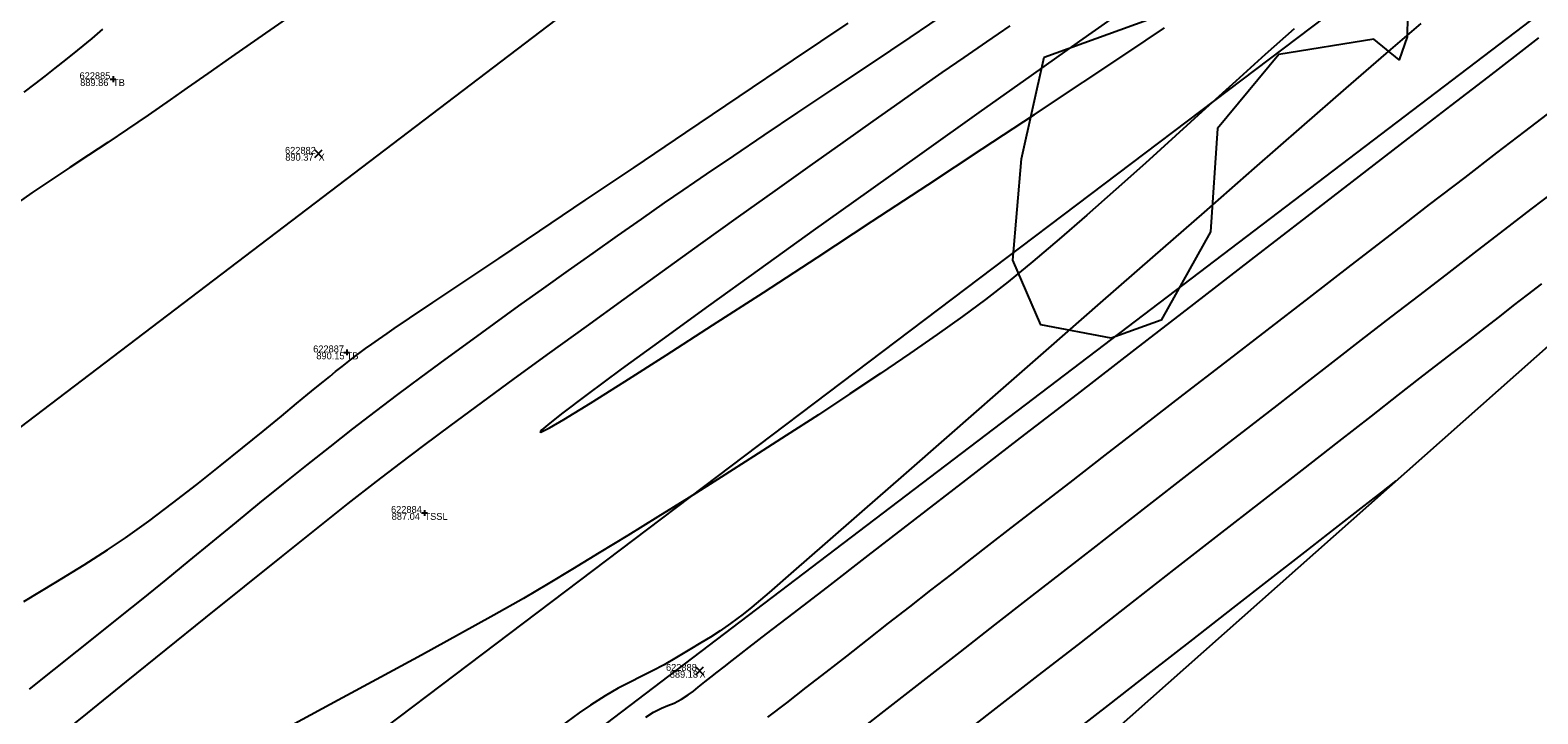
# Model space of a CAD drawing. Extents: x 1957117 to 1971063, y 701601 to 715861.
# Drawn here: x 1967946.2 to 1968022.7, y 710395.4 to 710430.1 of the extents above; entities that cross this region are included whole.
import ezdxf

# ---------------------------------------------------------------- set-up
doc = ezdxf.new("R2010")
doc.units = 0
for name, color, linetype in [('AP_X_Lights', 7, 'Continuous'), ('DT_X_Contour_Major', 7, 'Continuous'), ('DT_X_Contour_Minor', 7, 'Continuous'), ('DT_X_TIN_Hull', 7, 'Continuous'), ('GE_X_CL_20', 7, 'Continuous'), ('PV_P_Drive', 7, 'Continuous'), ('PV_P_Shoulder', 7, 'Continuous'), ('RS_Raster1', 7, 'Continuous'), ('RW_X_Esmt_RR', 7, 'Continuous'), ('RW_X_Fee_RW', 7, 'Continuous'), ('SC_Scratch1', 7, 'Continuous'), ('SC_Shading5', 7, 'Continuous'), ('VG_X_Tree_Line_Rt', 7, 'Continuous')]:
    doc.layers.add(name, color=color, linetype=linetype)

msp = doc.modelspace()

# ---------------------------------------------------------------- linework, layer by layer
at = {"layer": 'AP_X_Lights'}
for p, q in [((1967960.642, 710423.675), (1967961.03, 710424.065)), ((1967960.642, 710424.065), (1967961.03, 710423.675)), ((1967979.982, 710397.433), (1967980.37, 710397.823)), ((1967979.982, 710397.823), (1967980.37, 710397.433))]:
    msp.add_line(p, q, dxfattribs=at)
at = {"layer": 'DT_X_Contour_Major'}
for points in [[(1967959.193, 710430.729), (1967957.753, 710429.718), (1967956.42, 710428.784), (1967955.218, 710427.943), (1967954.173, 710427.211), (1967953.31, 710426.604), (1967952.199, 710425.831), (1967951.148, 710425.117), (1967950.142, 710424.446), (1967949.168, 710423.803), (1967948.21, 710423.173), (1967947.256, 710422.538), (1967946.291, 710421.884), (1967945.3, 710421.194)], [(1967959.193, 710430.729), (1967957.753, 710429.718), (1967956.42, 710428.784), (1967955.218, 710427.943), (1967954.173, 710427.211), (1967953.31, 710426.604), (1967952.199, 710425.831), (1967951.148, 710425.117), (1967950.142, 710424.446), (1967949.168, 710423.803), (1967948.21, 710423.173), (1967947.256, 710422.538), (1967946.291, 710421.884), (1967945.3, 710421.194)], [(1967945.882, 710401.152), (1967947.509, 710402.133), (1967948.939, 710403.011), (1967950.132, 710403.766), (1967951.047, 710404.38), (1967952.22, 710405.227), (1967953.433, 710406.138), (1967954.653, 710407.082), (1967955.847, 710408.027), (1967956.984, 710408.941), (1967958.03, 710409.795), (1967958.953, 710410.556), (1967959.721, 710411.192), (1967960.302, 710411.673), (1967960.662, 710411.968), (1967961.077, 710412.303), (1967961.403, 710412.572), (1967961.701, 710412.817), (1967962.031, 710413.082), (1967962.452, 710413.408), (1967962.878, 710413.73), (1967963.22, 710413.981), (1967963.536, 710414.207), (1967963.884, 710414.451), (1967964.323, 710414.757), (1967964.678, 710414.998), (1967965.463, 710415.527), (1967966.637, 710416.316), (1967968.158, 710417.337), (1967969.982, 710418.562), (1967972.067, 710419.964), (1967974.373, 710421.513), (1967976.855, 710423.183), (1967979.473, 710424.945), (1967982.183, 710426.772), (1967984.945, 710428.635), (1967987.714, 710430.507)], [(1967945.882, 710401.152), (1967947.509, 710402.133), (1967948.939, 710403.011), (1967950.132, 710403.766), (1967951.047, 710404.38), (1967952.22, 710405.227), (1967953.433, 710406.138), (1967954.653, 710407.082), (1967955.847, 710408.027), (1967956.984, 710408.941), (1967958.03, 710409.795), (1967958.953, 710410.556), (1967959.721, 710411.192), (1967960.302, 710411.673), (1967960.662, 710411.968), (1967961.077, 710412.303), (1967961.403, 710412.572), (1967961.701, 710412.817), (1967962.031, 710413.082), (1967962.452, 710413.408), (1967962.878, 710413.73), (1967963.22, 710413.981), (1967963.536, 710414.207), (1967963.884, 710414.451), (1967964.323, 710414.757), (1967964.678, 710414.998), (1967965.463, 710415.527), (1967966.637, 710416.316), (1967968.158, 710417.337), (1967969.982, 710418.562), (1967972.067, 710419.964), (1967974.373, 710421.513), (1967976.855, 710423.183), (1967979.473, 710424.945), (1967982.183, 710426.772), (1967984.945, 710428.635), (1967987.714, 710430.507)], [(1967998.752, 710394.19), (1968000.931, 710395.886), (1968003.097, 710397.574), (1968005.213, 710399.225), (1968007.243, 710400.808), (1968009.149, 710402.295), (1968010.895, 710403.658), (1968012.443, 710404.865), (1968013.755, 710405.89), (1968014.797, 710406.702), (1968015.529, 710407.272)], [(1967998.752, 710394.19), (1968000.931, 710395.886), (1968003.097, 710397.574), (1968005.213, 710399.225), (1968007.243, 710400.808), (1968009.149, 710402.295), (1968010.895, 710403.658), (1968012.443, 710404.865), (1968013.755, 710405.89), (1968014.797, 710406.702), (1968015.529, 710407.272)]]:
    msp.add_lwpolyline(points, dxfattribs=at)
at = {"layer": 'DT_X_Contour_Minor'}
for points in [[(1967946.175, 710396.701), (1967947.423, 710397.695), (1967948.593, 710398.626), (1967949.667, 710399.482), (1967950.788, 710400.38), (1967951.933, 710401.306), (1967953.098, 710402.255), (1967954.279, 710403.219), (1967955.47, 710404.194), (1967956.667, 710405.172), (1967957.865, 710406.148), (1967959.061, 710407.116), (1967960.249, 710408.07), (1967961.425, 710409.005), (1967962.584, 710409.912), (1967963.722, 710410.788), (1967964.868, 710411.655), (1967966.05, 710412.538), (1967967.262, 710413.432), (1967968.496, 710414.335), (1967969.747, 710415.241), (1967971.008, 710416.148), (1967972.272, 710417.051), (1967973.532, 710417.946), (1967974.781, 710418.83), (1967976.014, 710419.699), (1967977.223, 710420.548), (1967978.403, 710421.374), (1967979.348, 710422.028), (1967980.526, 710422.832), (1967981.907, 710423.768), (1967983.463, 710424.816), (1967985.165, 710425.96), (1967986.985, 710427.181), (1967988.894, 710428.46), (1967990.863, 710429.78), (1967992.863, 710431.122)], [(1967946.175, 710396.701), (1967947.423, 710397.695), (1967948.593, 710398.626), (1967949.667, 710399.482), (1967950.788, 710400.38), (1967951.933, 710401.306), (1967953.098, 710402.255), (1967954.279, 710403.219), (1967955.47, 710404.194), (1967956.667, 710405.172), (1967957.865, 710406.148), (1967959.061, 710407.116), (1967960.249, 710408.07), (1967961.425, 710409.005), (1967962.584, 710409.912), (1967963.722, 710410.788), (1967964.868, 710411.655), (1967966.05, 710412.538), (1967967.262, 710413.432), (1967968.496, 710414.335), (1967969.747, 710415.241), (1967971.008, 710416.148), (1967972.272, 710417.051), (1967973.532, 710417.946), (1967974.781, 710418.83), (1967976.014, 710419.699), (1967977.223, 710420.548), (1967978.403, 710421.374), (1967979.348, 710422.028), (1967980.526, 710422.832), (1967981.907, 710423.768), (1967983.463, 710424.816), (1967985.165, 710425.96), (1967986.985, 710427.181), (1967988.894, 710428.46), (1967990.863, 710429.78), (1967992.863, 710431.122)], [(1968001.667, 710431.15), (1967999.462, 710429.59), (1967997.001, 710427.845), (1967994.351, 710425.964), (1967991.579, 710423.993), (1967988.754, 710421.98), (1967985.943, 710419.972), (1967983.214, 710418.016), (1967980.634, 710416.159), (1967978.272, 710414.449), (1967976.195, 710412.933), (1967974.471, 710411.658), (1967973.168, 710410.672), (1967972.473, 710410.122), (1967972.179, 710409.865), (1967972.098, 710409.774), (1967972.094, 710409.753), (1967972.114, 710409.749), (1967972.225, 710409.789), (1967972.559, 710409.962), (1967973.295, 710410.39), (1967974.637, 710411.212), (1967976.385, 710412.312), (1967978.475, 710413.645), (1967980.841, 710415.169), (1967983.418, 710416.839), (1967986.14, 710418.613), (1967988.942, 710420.446), (1967991.759, 710422.296), (1967994.525, 710424.118), (1967997.174, 710425.869), (1967999.643, 710427.505), (1968001.864, 710428.984), (1968003.774, 710430.261)], [(1968001.667, 710431.15), (1967999.462, 710429.59), (1967997.001, 710427.845), (1967994.351, 710425.964), (1967991.579, 710423.993), (1967988.754, 710421.98), (1967985.943, 710419.972), (1967983.214, 710418.016), (1967980.634, 710416.159), (1967978.272, 710414.449), (1967976.195, 710412.933), (1967974.471, 710411.658), (1967973.168, 710410.672), (1967972.473, 710410.122), (1967972.179, 710409.865), (1967972.098, 710409.774), (1967972.094, 710409.753), (1967972.114, 710409.749), (1967972.225, 710409.789), (1967972.559, 710409.962), (1967973.295, 710410.39), (1967974.637, 710411.212), (1967976.385, 710412.312), (1967978.475, 710413.645), (1967980.841, 710415.169), (1967983.418, 710416.839), (1967986.14, 710418.613), (1967988.942, 710420.446), (1967991.759, 710422.296), (1967994.525, 710424.118), (1967997.174, 710425.869), (1967999.643, 710427.505), (1968001.864, 710428.984), (1968003.774, 710430.261)], [(1967945.904, 710427.002), (1967946.456, 710427.42), (1967946.968, 710427.812), (1967947.476, 710428.209), (1967948.017, 710428.64), (1967948.628, 710429.136), (1967949.344, 710429.727), (1967949.891, 710430.195)], [(1967945.904, 710427.002), (1967946.456, 710427.42), (1967946.968, 710427.812), (1967947.476, 710428.209), (1967948.017, 710428.64), (1967948.628, 710429.136), (1967949.344, 710429.727), (1967949.891, 710430.195)], [(1967947.205, 710393.933), (1967949.119, 710395.487), (1967951.1, 710397.092), (1967953.11, 710398.719), (1967955.114, 710400.336), (1967957.076, 710401.913), (1967958.959, 710403.422), (1967960.729, 710404.832), (1967962.348, 710406.113), (1967963.781, 710407.235), (1967964.991, 710408.168), (1967966.182, 710409.067), (1967967.563, 710410.095), (1967969.106, 710411.233), (1967970.783, 710412.461), (1967972.569, 710413.761), (1967974.434, 710415.113), (1967976.353, 710416.498), (1967978.298, 710417.898), (1967980.242, 710419.293), (1967982.158, 710420.664), (1967984.017, 710421.992), (1967985.794, 710423.258), (1967987.461, 710424.443), (1967988.991, 710425.528), (1967990.355, 710426.493), (1967991.529, 710427.32), (1967992.483, 710427.99), (1967993.598, 710428.764), (1967994.756, 710429.554), (1967995.946, 710430.359)], [(1967947.205, 710393.933), (1967949.119, 710395.487), (1967951.1, 710397.092), (1967953.11, 710398.719), (1967955.114, 710400.336), (1967957.076, 710401.913), (1967958.959, 710403.422), (1967960.729, 710404.832), (1967962.348, 710406.113), (1967963.781, 710407.235), (1967964.991, 710408.168), (1967966.182, 710409.067), (1967967.563, 710410.095), (1967969.106, 710411.233), (1967970.783, 710412.461), (1967972.569, 710413.761), (1967974.434, 710415.113), (1967976.353, 710416.498), (1967978.298, 710417.898), (1967980.242, 710419.293), (1967982.158, 710420.664), (1967984.017, 710421.992), (1967985.794, 710423.258), (1967987.461, 710424.443), (1967988.991, 710425.528), (1967990.355, 710426.493), (1967991.529, 710427.32), (1967992.483, 710427.99), (1967993.598, 710428.764), (1967994.756, 710429.554), (1967995.946, 710430.359)], [(1968010.352, 710430.209), (1968008.89, 710428.905), (1968007.388, 710427.552), (1968005.861, 710426.171), (1968004.327, 710424.781), (1968002.8, 710423.402), (1968001.296, 710422.055), (1967999.832, 710420.758), (1967998.422, 710419.531), (1967997.083, 710418.396), (1967995.831, 710417.37), (1967994.682, 710416.474), (1967993.52, 710415.616), (1967992.234, 710414.698), (1967990.84, 710413.729), (1967989.359, 710412.721), (1967987.807, 710411.684), (1967986.204, 710410.629), (1967984.567, 710409.565), (1967982.916, 710408.505), (1967981.269, 710407.457), (1967979.644, 710406.433), (1967978.059, 710405.444), (1967976.533, 710404.499), (1967975.084, 710403.61), (1967973.731, 710402.786), (1967972.492, 710402.039), (1967971.243, 710401.307), (1967969.727, 710400.448), (1967967.987, 710399.482), (1967966.063, 710398.429), (1967963.998, 710397.308), (1967961.833, 710396.14), (1967959.611, 710394.945)], [(1968010.352, 710430.209), (1968008.89, 710428.905), (1968007.388, 710427.552), (1968005.861, 710426.171), (1968004.327, 710424.781), (1968002.8, 710423.402), (1968001.296, 710422.055), (1967999.832, 710420.758), (1967998.422, 710419.531), (1967997.083, 710418.396), (1967995.831, 710417.37), (1967994.682, 710416.474), (1967993.52, 710415.616), (1967992.234, 710414.698), (1967990.84, 710413.729), (1967989.359, 710412.721), (1967987.807, 710411.684), (1967986.204, 710410.629), (1967984.567, 710409.565), (1967982.916, 710408.505), (1967981.269, 710407.457), (1967979.644, 710406.433), (1967978.059, 710405.444), (1967976.533, 710404.499), (1967975.084, 710403.61), (1967973.731, 710402.786), (1967972.492, 710402.039), (1967971.243, 710401.307), (1967969.727, 710400.448), (1967967.987, 710399.482), (1967966.063, 710398.429), (1967963.998, 710397.308), (1967961.833, 710396.14), (1967959.611, 710394.945)], [(1968016.786, 710430.486), (1968015.013, 710428.957), (1968012.98, 710427.195), (1968010.733, 710425.24), (1968008.317, 710423.133), (1968005.778, 710420.915), (1968003.161, 710418.627), (1968000.514, 710416.309), (1967997.881, 710414.003), (1967995.308, 710411.749), (1967992.842, 710409.588), (1967990.527, 710407.561), (1967988.409, 710405.709), (1967986.535, 710404.073), (1967984.951, 710402.694), (1967983.701, 710401.611), (1967982.831, 710400.868), (1967982.389, 710400.503), (1967981.749, 710400.03), (1967981.218, 710399.658), (1967980.737, 710399.344), (1967980.247, 710399.042), (1967979.689, 710398.709), (1967979.004, 710398.301), (1967978.375, 710397.941), (1967977.789, 710397.633), (1967977.22, 710397.349), (1967976.646, 710397.061), (1967976.04, 710396.741), (1967975.379, 710396.36), (1967974.638, 710395.892), (1967974.072, 710395.493), (1967973.106, 710394.783)], [(1968016.786, 710430.486), (1968015.013, 710428.957), (1968012.98, 710427.195), (1968010.733, 710425.24), (1968008.317, 710423.133), (1968005.778, 710420.915), (1968003.161, 710418.627), (1968000.514, 710416.309), (1967997.881, 710414.003), (1967995.308, 710411.749), (1967992.842, 710409.588), (1967990.527, 710407.561), (1967988.409, 710405.709), (1967986.535, 710404.073), (1967984.951, 710402.694), (1967983.701, 710401.611), (1967982.831, 710400.868), (1967982.389, 710400.503), (1967981.749, 710400.03), (1967981.218, 710399.658), (1967980.737, 710399.344), (1967980.247, 710399.042), (1967979.689, 710398.709), (1967979.004, 710398.301), (1967978.375, 710397.941), (1967977.789, 710397.633), (1967977.22, 710397.349), (1967976.646, 710397.061), (1967976.04, 710396.741), (1967975.379, 710396.36), (1967974.638, 710395.892), (1967974.072, 710395.493), (1967973.106, 710394.783)], [(1967977.453, 710395.277), (1967977.844, 710395.536), (1967978.238, 710395.733), (1967978.563, 710395.862), (1967978.881, 710395.991), (1967979.254, 710396.186), (1967979.602, 710396.407), (1967979.86, 710396.601), (1967980.111, 710396.806), (1967980.438, 710397.064), (1967980.751, 710397.304), (1967981.077, 710397.557), (1967981.431, 710397.834), (1967981.829, 710398.145), (1967982.288, 710398.501), (1967982.681, 710398.805), (1967983.578, 710399.498), (1967984.923, 710400.537), (1967986.662, 710401.88), (1967988.74, 710403.486), (1967991.103, 710405.31), (1967993.695, 710407.312), (1967996.462, 710409.449), (1967999.349, 710411.678), (1968002.301, 710413.957), (1968005.264, 710416.245), (1968008.183, 710418.498), (1968011.003, 710420.675), (1968013.669, 710422.732), (1968016.126, 710424.628), (1968018.321, 710426.321), (1968020.198, 710427.767), (1968021.701, 710428.926), (1968022.778, 710429.754)], [(1967977.453, 710395.277), (1967977.844, 710395.536), (1967978.238, 710395.733), (1967978.563, 710395.862), (1967978.881, 710395.991), (1967979.254, 710396.186), (1967979.602, 710396.407), (1967979.86, 710396.601), (1967980.111, 710396.806), (1967980.438, 710397.064), (1967980.751, 710397.304), (1967981.077, 710397.557), (1967981.431, 710397.834), (1967981.829, 710398.145), (1967982.288, 710398.501), (1967982.681, 710398.805), (1967983.578, 710399.498), (1967984.923, 710400.537), (1967986.662, 710401.88), (1967988.74, 710403.486), (1967991.103, 710405.31), (1967993.695, 710407.312), (1967996.462, 710409.449), (1967999.349, 710411.678), (1968002.301, 710413.957), (1968005.264, 710416.245), (1968008.183, 710418.498), (1968011.003, 710420.675), (1968013.669, 710422.732), (1968016.126, 710424.628), (1968018.321, 710426.321), (1968020.198, 710427.767), (1968021.701, 710428.926), (1968022.778, 710429.754)], [(1967983.649, 710395.275), (1967984.598, 710396.009), (1967985.584, 710396.775), (1967986.602, 710397.567), (1967987.644, 710398.38), (1967988.703, 710399.208), (1967989.772, 710400.044), (1967990.845, 710400.882), (1967991.915, 710401.717), (1967992.976, 710402.542), (1967994.019, 710403.352), (1967994.864, 710404.006), (1967995.996, 710404.882), (1967997.381, 710405.954), (1967998.982, 710407.192), (1968000.764, 710408.571), (1968002.691, 710410.061), (1968004.727, 710411.635), (1968006.836, 710413.265), (1968008.983, 710414.924), (1968011.132, 710416.583), (1968013.246, 710418.216), (1968015.29, 710419.793), (1968017.229, 710421.289), (1968019.027, 710422.674), (1968020.647, 710423.921), (1968022.054, 710425.002), (1968023.212, 710425.89)], [(1967983.649, 710395.275), (1967984.598, 710396.009), (1967985.584, 710396.775), (1967986.602, 710397.567), (1967987.644, 710398.38), (1967988.703, 710399.208), (1967989.772, 710400.044), (1967990.845, 710400.882), (1967991.915, 710401.717), (1967992.976, 710402.542), (1967994.019, 710403.352), (1967994.864, 710404.006), (1967995.996, 710404.882), (1967997.381, 710405.954), (1967998.982, 710407.192), (1968000.764, 710408.571), (1968002.691, 710410.061), (1968004.727, 710411.635), (1968006.836, 710413.265), (1968008.983, 710414.924), (1968011.132, 710416.583), (1968013.246, 710418.216), (1968015.29, 710419.793), (1968017.229, 710421.289), (1968019.027, 710422.674), (1968020.647, 710423.921), (1968022.054, 710425.002), (1968023.212, 710425.89)], [(1967988.396, 710394.687), (1967989.998, 710395.932), (1967991.68, 710397.24), (1967993.413, 710398.59), (1967995.17, 710399.96), (1967996.922, 710401.326), (1967998.64, 710402.666), (1968000.297, 710403.959), (1968001.865, 710405.181), (1968003.315, 710406.311), (1968004.62, 710407.325), (1968005.75, 710408.202), (1968006.91, 710409.1), (1968008.161, 710410.07), (1968009.488, 710411.099), (1968010.878, 710412.176), (1968012.313, 710413.288), (1968013.779, 710414.424), (1968015.262, 710415.571), (1968016.744, 710416.717), (1968018.212, 710417.851), (1968019.651, 710418.959), (1968021.044, 710420.031), (1968022.376, 710421.054), (1968023.633, 710422.015)], [(1967988.396, 710394.687), (1967989.998, 710395.932), (1967991.68, 710397.24), (1967993.413, 710398.59), (1967995.17, 710399.96), (1967996.922, 710401.326), (1967998.64, 710402.666), (1968000.297, 710403.959), (1968001.865, 710405.181), (1968003.315, 710406.311), (1968004.62, 710407.325), (1968005.75, 710408.202), (1968006.91, 710409.1), (1968008.161, 710410.07), (1968009.488, 710411.099), (1968010.878, 710412.176), (1968012.313, 710413.288), (1968013.779, 710414.424), (1968015.262, 710415.571), (1968016.744, 710416.717), (1968018.212, 710417.851), (1968019.651, 710418.959), (1968021.044, 710420.031), (1968022.376, 710421.054), (1968023.633, 710422.015)], [(1967992.756, 710393.803), (1967994.933, 710395.494), (1967997.212, 710397.265), (1967999.552, 710399.086), (1968001.913, 710400.924), (1968004.254, 710402.748), (1968006.537, 710404.527), (1968008.72, 710406.228), (1968010.763, 710407.821), (1968012.627, 710409.274), (1968014.271, 710410.555), (1968015.655, 710411.633), (1968016.739, 710412.476), (1968017.482, 710413.053), (1968018.431, 710413.789), (1968019.282, 710414.449), (1968020.058, 710415.053), (1968020.786, 710415.618), (1968021.489, 710416.164), (1968022.193, 710416.708), (1968022.922, 710417.271)], [(1967992.756, 710393.803), (1967994.933, 710395.494), (1967997.212, 710397.265), (1967999.552, 710399.086), (1968001.913, 710400.924), (1968004.254, 710402.748), (1968006.537, 710404.527), (1968008.72, 710406.228), (1968010.763, 710407.821), (1968012.627, 710409.274), (1968014.271, 710410.555), (1968015.655, 710411.633), (1968016.739, 710412.476), (1968017.482, 710413.053), (1968018.431, 710413.789), (1968019.282, 710414.449), (1968020.058, 710415.053), (1968020.786, 710415.618), (1968021.489, 710416.164), (1968022.193, 710416.708), (1968022.922, 710417.271)]]:
    msp.add_lwpolyline(points, dxfattribs=at)
at = {"layer": 'DT_X_TIN_Hull'}
msp.add_lwpolyline([(1967790.701, 710237.171), (1967830.563, 710265.437), (1967866.912, 710291.905), (1967909.248, 710323.677), (1967954.236, 710357.056), (1967987.309, 710382.243), (1968026.034, 710416.589), (1968068.4, 710445.095), (1968105.412, 710477.355), (1968148.193, 710505.967), (1968186.701, 710533.113), (1968240.547, 710537.613), (1968267.568, 710594.426), (1968303.236, 710626.129), (1968349.097, 710658.6), (1968381.997, 710683.606), (1968426.001, 710717.018), (1968464.516, 710750.461), (1968504.959, 710777.529), (1968545.689, 710813.171), (1968619.784, 710884.079)], dxfattribs=at)
at = {"layer": 'GE_X_CL_20'}
msp.add_lwpolyline([(1968438.508, 710785.011), (1967254.18, 709883.777)], dxfattribs=at)
at = {"layer": 'PV_P_Drive'}
for p, q in [((1967950.409, 710427.804), (1967950.409, 710427.512)), ((1967950.263, 710427.658), (1967950.555, 710427.658)), ((1967950.409, 710427.658), (1967950.409, 710427.658)), ((1967962.267, 710413.937), (1967962.267, 710413.645)), ((1967962.121, 710413.791), (1967962.413, 710413.791)), ((1967962.267, 710413.791), (1967962.267, 710413.791)), ((1967966.069, 710405.642), (1967966.361, 710405.642)), ((1967966.215, 710405.788), (1967966.215, 710405.496)), ((1967966.215, 710405.642), (1967966.215, 710405.642))]:
    msp.add_line(p, q, dxfattribs=at)
at = {"layer": 'RW_X_Esmt_RR'}
msp.add_line((1967272.347, 709859.903), (1968456.675, 710761.138), dxfattribs=at)
at = {"layer": 'RW_X_Fee_RW'}
msp.add_lwpolyline([(1963881.046, 707276.431), (1964172.578, 707701.964), (1964668.324, 708419.582), (1964735.207, 708501.875), (1964966.496, 708718.802), (1965107.468, 708816.338), (1965585.552, 709094.216), (1966091.861, 709326.705), (1966247.281, 709386.816), (1966633.174, 709551.737), (1966943.202, 709670.565), (1967172.032, 709812.662), (1967935.697, 710373.174), (1968346.714, 710683.963), (1968484.345, 710796.182), (1968743.632, 711067.038), (1968903.937, 711275.819), (1969041.222, 711501.316), (1969638.166, 712572.015), (1970019.077, 713196.718)], dxfattribs=at)
at = {"layer": 'SC_Shading5'}
for points in [[(1963589.678, 706586.994), (1963626.625, 706689.548), (1963651.76, 706746.832), (1963668.09, 706778.596), (1963682.768, 706805.402), (1963734.424, 706911.594), (1963826.849, 707116.717), (1963877.258, 707215.645), (1963964.981, 707354.472), (1964070.526, 707509.355), (1964132.574, 707601.994), (1964163.9, 707642.169), (1964191.2, 707685.167), (1964278.98, 707807.131), (1964326.11, 707874.364), (1964396.427, 707968.962), (1964508.519, 708133.679), (1964655.588, 708336.552), (1964745.319, 708429.172), (1964840.327, 708522.317), (1964988.178, 708660.245), (1965089.796, 708739.041), (1965251.743, 708835.216), (1965415.807, 708922.048), (1965866.2, 709149.38), (1966173.543, 709294.131), (1966283.627, 709338.196), (1966534.003, 709419.214), (1966689.084, 709471.266), (1967008.468, 709641.817), (1967166.677, 709750.124), (1967422.113, 709931.083), (1967818.707, 710198.831), (1968187.021, 710459.852), (1968360.589, 710592.493), (1968496.543, 710707.847), (1968606.427, 710809.378), (1968733.391, 710937.091), (1968807.28, 711025.4), (1968843.008, 711077.094), (1968863.233, 711106.099), (1968909.747, 711171.311), (1968974.133, 711279.559), (1969130.932, 711546.915), (1969247.433, 711744.686), (1969402.714, 712016.424), (1969505.287, 712191.789), (1969666.311, 712460.805), (1969771.586, 712639.896), (1969880.058, 712820.917), (1969964.994, 712955.706), (1969990.005, 713000.084), (1970030.065, 713068.479)], [(1963609.915, 706579.703), (1963646.615, 706681.572), (1963671.193, 706737.585), (1963687.092, 706768.511), (1963701.884, 706795.526), (1963753.906, 706902.469), (1963846.249, 707107.41), (1963895.973, 707204.994), (1963982.966, 707342.667), (1964088.35, 707497.312), (1964150.015, 707589.379), (1964181.502, 707629.761), (1964209.024, 707673.109), (1964296.517, 707794.674), (1964343.552, 707861.772), (1964413.958, 707956.489), (1964526.123, 708121.313), (1964672.104, 708322.686), (1964760.576, 708414.006), (1964855.195, 708506.77), (1965002.134, 708643.847), (1965101.925, 708721.226), (1965262.272, 708816.451), (1965425.685, 708902.939), (1965875.63, 709130.044), (1966182.13, 709274.398), (1966290.944, 709317.954), (1966540.737, 709398.785), (1966697.632, 709451.445), (1967019.644, 709623.399), (1967178.971, 709732.471), (1967434.35, 709913.39), (1967830.945, 710181.14), (1968199.774, 710442.525), (1968374.086, 710575.735), (1968510.806, 710691.739), (1968621.36, 710793.889), (1968749.296, 710922.58), (1968824.413, 711012.355), (1968860.678, 711064.827), (1968880.812, 711093.701), (1968927.778, 711159.547), (1968992.655, 711268.62), (1969149.476, 711536.015), (1969266.039, 711733.891), (1969421.336, 712005.657), (1969523.8, 712180.835), (1969684.812, 712449.831), (1969790.084, 712628.917), (1969898.385, 712809.653), (1969983.474, 712944.685), (1970008.657, 712989.367), (1970048.626, 713057.607)]]:
    msp.add_spline(points, degree=3, dxfattribs=at)
at = {"layer": 'VG_X_Tree_Line_Rt'}
msp.add_lwpolyline([(1968009.955, 710436.593), (1968014.683, 710437.226), (1968015.825, 710435.793), (1968016.149, 710434.021), (1968016.092, 710429.801), (1968015.685, 710428.648), (1968014.391, 710429.693), (1968009.576, 710428.918), (1968006.47, 710425.146), (1968006.115, 710419.906), (1968003.598, 710415.421), (1968001.066, 710414.505), (1967997.493, 710415.186), (1967996.074, 710418.469), (1967996.519, 710423.614), (1967997.664, 710428.769), (1968003.514, 710430.885), (1968008.082, 710432.931), (1968009.955, 710436.593)], dxfattribs=at)

# ---------------------------------------------------------------- texts
at = {"layer": 'PV_P_Shoulder'}
for s, p in [('889.86', (1967948.742, 710427.308)), ('890.37', (1967959.152, 710423.52)), ('890.15', (1967960.727, 710413.441)), ('887.04', (1967964.551, 710405.292)), ('889.18', (1967978.666, 710397.278))]:
    msp.add_text(s, height=0.35, dxfattribs=at).set_placement(p)
at = {"layer": 'RS_Raster1'}
for s, p in [('622885', (1967948.709, 710427.658)), ('622882', (1967959.138, 710423.87)), ('622887', (1967960.567, 710413.791)), ('622884', (1967964.517, 710405.642)), ('622888', (1967978.473, 710397.628))]:
    msp.add_text(s, height=0.35, dxfattribs=at).set_placement(p)
at = {"layer": 'SC_Scratch1'}
for s, p in [('TB', (1967950.409, 710427.308)), ('X', (1967960.836, 710423.52)), ('TB', (1967962.267, 710413.441)), ('TSSL', (1967966.215, 710405.292)), ('X', (1967980.176, 710397.278))]:
    msp.add_text(s, height=0.35, dxfattribs=at).set_placement(p)

doc.saveas('drawing.dxf')
